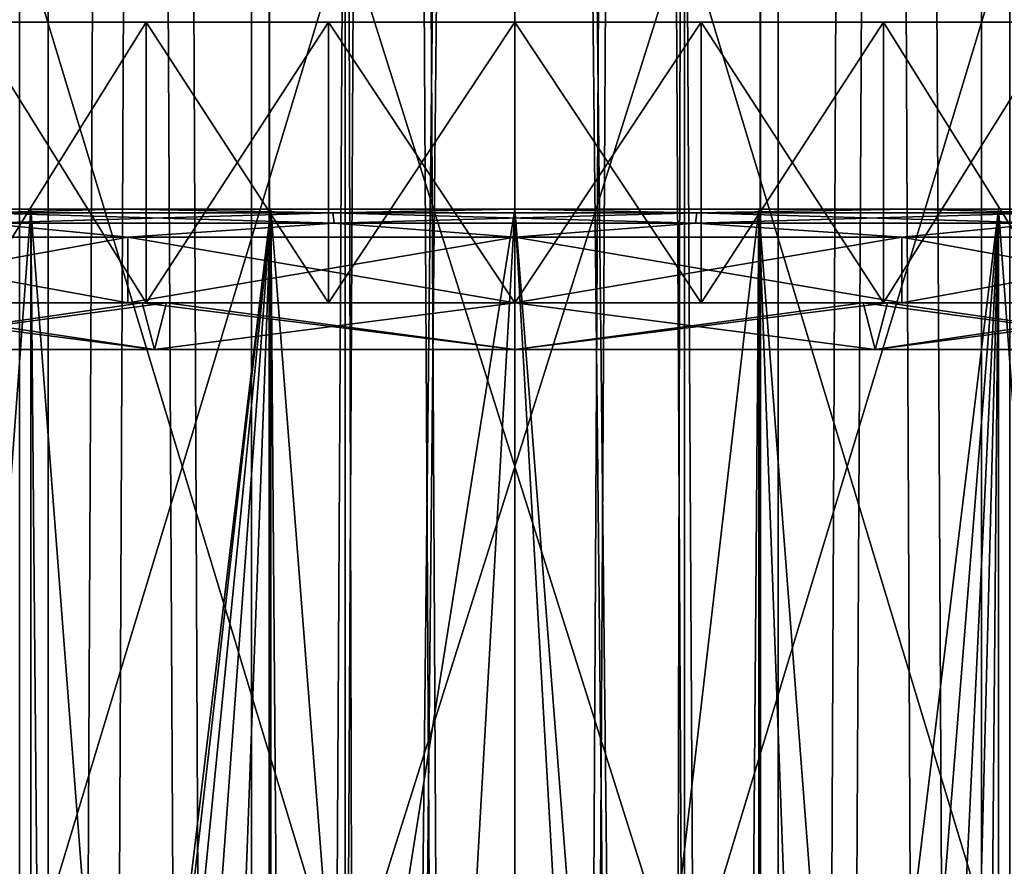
# Model space of a CAD drawing. Header units: millimetres. Extents: x -144 to 364, y -408 to 1133.
# Tile 259 of 656: x -5 to 5, y 722 to 731. Entities that reach past the tile are written whole.
import ezdxf

# ---------------------------------------------------------------- set-up
doc = ezdxf.new("R2010")
doc.units = ezdxf.units.MM
doc.header["$LTSCALE"] = 41.718519
for name, color, linetype in [('1293', 7, 'CONTINUOUS'), ('1294', 7, 'CONTINUOUS'), ('1295', 7, 'CONTINUOUS'), ('1296', 7, 'CONTINUOUS'), ('538', 7, 'CONTINUOUS'), ('539', 7, 'CONTINUOUS'), ('543', 7, 'CONTINUOUS'), ('554', 7, 'CONTINUOUS'), ('555', 7, 'CONTINUOUS'), ('556', 7, 'CONTINUOUS'), ('557', 7, 'CONTINUOUS'), ('558', 7, 'CONTINUOUS'), ('559', 7, 'CONTINUOUS'), ('560', 7, 'CONTINUOUS'), ('578', 7, 'CONTINUOUS'), ('580', 7, 'CONTINUOUS'), ('581', 7, 'CONTINUOUS'), ('582', 7, 'CONTINUOUS'), ('590', 7, 'CONTINUOUS'), ('591', 7, 'CONTINUOUS'), ('595', 7, 'CONTINUOUS'), ('596', 7, 'CONTINUOUS'), ('605', 7, 'CONTINUOUS'), ('606', 7, 'CONTINUOUS')]:
    doc.layers.add(name, color=color, linetype=linetype)

msp = doc.modelspace()

# ---------------------------------------------------------------- linework, layer by layer
at = {"layer": '1293', "color": 7, "linetype": 'CONTINUOUS', "true_color": 0xaaaaaa}
for points in [[(0, 812.75, 10), (2.817, 552.75, 9.595), (0, 1072.75, 10), (0, 812.75, 10)], [(0, 1072.75, 10), (2.817, 552.75, 9.595), (2.817, 1072.75, 9.595), (0, 1072.75, 10)], [(2.817, 552.75, -9.595), (0, 552.75, -10), (2.817, 1072.75, -9.595), (2.817, 552.75, -9.595)], [(2.817, 1072.75, -9.595), (0, 552.75, -10), (0, 812.75, -10), (2.817, 1072.75, -9.595)], [(2.817, 552.75, 9.595), (5.406, 552.75, 8.413), (2.817, 1072.75, 9.595), (2.817, 552.75, 9.595)], [(2.817, 1072.75, 9.595), (5.406, 552.75, 8.413), (5.406, 1072.75, 8.413), (2.817, 1072.75, 9.595)], [(5.406, 552.75, -8.413), (2.817, 552.75, -9.595), (5.406, 1072.75, -8.413), (5.406, 552.75, -8.413)], [(5.406, 1072.75, -8.413), (2.817, 552.75, -9.595), (2.817, 1072.75, -9.595), (5.406, 1072.75, -8.413)], [(0, 552.75, 10), (2.817, 552.75, 9.595), (0, 812.75, 10), (0, 552.75, 10)]]:
    msp.add_3dface(points, dxfattribs=at)
at = {"layer": '1294', "color": 7, "linetype": 'CONTINUOUS', "true_color": 0xaaaaaa}
for points in [[(-2.817, 552.75, -9.595), (-5.406, 552.75, -8.413), (-2.817, 1072.75, -9.595), (-2.817, 552.75, -9.595)], [(-2.817, 1072.75, -9.595), (-5.406, 552.75, -8.413), (-5.406, 1072.75, -8.413), (-2.817, 1072.75, -9.595)], [(-5.406, 552.75, 8.413), (-2.817, 552.75, 9.595), (-5.406, 1072.75, 8.413), (-5.406, 552.75, 8.413)], [(-5.406, 1072.75, 8.413), (-2.817, 552.75, 9.595), (-2.817, 1072.75, 9.595), (-5.406, 1072.75, 8.413)], [(-2.817, 552.75, 9.595), (0, 552.75, 10), (-2.817, 1072.75, 9.595), (-2.817, 552.75, 9.595)], [(0, 552.75, 10), (0, 812.75, 10), (-2.817, 1072.75, 9.595), (0, 552.75, 10)], [(-2.817, 552.75, -9.595), (0, 1072.75, -10), (0, 812.75, -10), (-2.817, 552.75, -9.595)], [(0, 1072.75, -10), (-2.817, 552.75, -9.595), (-2.817, 1072.75, -9.595), (0, 1072.75, -10)], [(0, 552.75, -10), (-2.817, 552.75, -9.595), (0, 812.75, -10), (0, 552.75, -10)]]:
    msp.add_3dface(points, dxfattribs=at)
at = {"layer": '1295', "color": 7, "linetype": 'CONTINUOUS', "true_color": 0xaaaaaa}
for points in [[(-6.877, 1072.75, 4.996), (-4.996, 1072.75, 6.877), (-6.872, 555.25, 5.003), (-6.877, 1072.75, 4.996)], [(-4.996, 1072.75, -6.877), (-6.877, 1072.75, -4.996), (-6.006, 555.25, -6.014), (-4.996, 1072.75, -6.877)], [(-6.872, 555.25, 5.003), (-4.996, 1072.75, 6.877), (-4.99, 555.25, 6.881), (-6.872, 555.25, 5.003)], [(-4.989, 555.25, -6.882), (-4.996, 1072.75, -6.877), (-6.006, 555.25, -6.014), (-4.989, 555.25, -6.882)], [(-4.996, 1072.75, 6.877), (-2.627, 1072.75, 8.084), (-4.99, 555.25, 6.881), (-4.996, 1072.75, 6.877)], [(-2.627, 1072.75, -8.084), (-4.996, 1072.75, -6.877), (-2.629, 555.25, -8.083), (-2.627, 1072.75, -8.084)], [(-2.629, 555.25, -8.083), (-4.996, 1072.75, -6.877), (-4.989, 555.25, -6.882), (-2.629, 555.25, -8.083)], [(-4.99, 555.25, 6.881), (-2.627, 1072.75, 8.084), (-2.623, 555.25, 8.085), (-4.99, 555.25, 6.881)], [(-1.328, 555.25, -8.396), (-2.627, 1072.75, -8.084), (-2.629, 555.25, -8.083), (-1.328, 555.25, -8.396)], [(-2.627, 1072.75, 8.084), (0, 1072.75, 8.5), (-2.623, 555.25, 8.085), (-2.627, 1072.75, 8.084)], [(0, 814, -8.5), (-2.627, 1072.75, -8.084), (0, 555.25, -8.5), (0, 814, -8.5)], [(0, 555.25, -8.5), (-2.627, 1072.75, -8.084), (-1.328, 555.25, -8.396), (0, 555.25, -8.5)], [(0, 1072.75, 8.5), (0, 814, 8.5), (-2.623, 555.25, 8.085), (0, 1072.75, 8.5)], [(0, 814, 8.5), (0, 555.25, 8.5), (-2.623, 555.25, 8.085), (0, 814, 8.5)]]:
    msp.add_3dface(points, dxfattribs=at)
at = {"layer": '1296', "color": 7, "linetype": 'CONTINUOUS', "true_color": 0xaaaaaa}
for points in [[(0, 555.25, 8.5), (0, 814, 8.5), (2.627, 1072.75, 8.084), (0, 555.25, 8.5)], [(0, 555.25, 8.5), (2.627, 1072.75, 8.084), (1.328, 555.25, 8.396), (0, 555.25, 8.5)], [(0, 1072.75, -8.5), (0, 814, -8.5), (2.623, 555.25, -8.085), (0, 1072.75, -8.5)], [(2.627, 1072.75, -8.084), (0, 1072.75, -8.5), (2.623, 555.25, -8.085), (2.627, 1072.75, -8.084)], [(1.328, 555.25, 8.396), (2.627, 1072.75, 8.084), (2.629, 555.25, 8.083), (1.328, 555.25, 8.396)], [(4.99, 555.25, -6.881), (2.627, 1072.75, -8.084), (2.623, 555.25, -8.085), (4.99, 555.25, -6.881)], [(4.996, 1072.75, -6.877), (2.627, 1072.75, -8.084), (4.99, 555.25, -6.881), (4.996, 1072.75, -6.877)], [(2.627, 1072.75, 8.084), (4.996, 1072.75, 6.877), (2.629, 555.25, 8.083), (2.627, 1072.75, 8.084)], [(2.629, 555.25, 8.083), (4.996, 1072.75, 6.877), (4.989, 555.25, 6.882), (2.629, 555.25, 8.083)], [(4.989, 555.25, 6.882), (4.996, 1072.75, 6.877), (6.006, 555.25, 6.014), (4.989, 555.25, 6.882)], [(6.872, 555.25, -5.003), (4.996, 1072.75, -6.877), (4.99, 555.25, -6.881), (6.872, 555.25, -5.003)], [(6.877, 1072.75, -4.996), (4.996, 1072.75, -6.877), (6.872, 555.25, -5.003), (6.877, 1072.75, -4.996)], [(4.996, 1072.75, 6.877), (6.877, 1072.75, 4.996), (6.006, 555.25, 6.014), (4.996, 1072.75, 6.877)], [(0, 814, -8.5), (0, 555.25, -8.5), (2.623, 555.25, -8.085), (0, 814, -8.5)]]:
    msp.add_3dface(points, dxfattribs=at)
at = {"layer": '538', "color": 7, "linetype": 'CONTINUOUS', "true_color": 0xaaaaaa}
for points in [[(-7.654, 729.25, -18.478), (-5.176, 729.25, -19.319), (-7.654, 695.75, -18.478), (-7.654, 729.25, -18.478)], [(-7.654, 695.75, -18.478), (-5.176, 729.25, -19.319), (-5.176, 695.75, -19.319), (-7.654, 695.75, -18.478)], [(-5.176, 729.25, -19.319), (-2.611, 729.25, -19.829), (-5, 709.25, -19.365), (-5.176, 729.25, -19.319)], [(-5.176, 695.75, -19.319), (-5.176, 729.25, -19.319), (-5, 709.25, -19.365), (-5.176, 695.75, -19.319)], [(-5, 709.25, -19.365), (-2.611, 729.25, -19.829), (-4.704, 710.944, -19.439), (-5, 709.25, -19.365)], [(-4.704, 710.944, -19.439), (-2.611, 729.25, -19.829), (-4.338, 711.736, -19.524), (-4.704, 710.944, -19.439)], [(-4.338, 711.736, -19.524), (-2.611, 729.25, -19.829), (-3.834, 712.459, -19.629), (-4.338, 711.736, -19.524)], [(-3.834, 712.459, -19.629), (-2.611, 729.25, -19.829), (-3.21, 713.084, -19.741), (-3.834, 712.459, -19.629)], [(-3.21, 713.084, -19.741), (-2.611, 729.25, -19.829), (-2.488, 713.587, -19.845), (-3.21, 713.084, -19.741)], [(-2.611, 729.25, -19.829), (0, 729.25, -20), (-2.488, 713.587, -19.845), (-2.611, 729.25, -19.829)], [(-2.488, 713.587, -19.845), (0, 729.25, -20), (-0.858, 714.176, -19.982), (-2.488, 713.587, -19.845)], [(-0.858, 714.176, -19.982), (0, 729.25, -20), (0.858, 714.176, -19.982), (-0.858, 714.176, -19.982)], [(0, 729.25, -20), (2.611, 729.25, -19.829), (0.858, 714.176, -19.982), (0, 729.25, -20)], [(0.858, 714.176, -19.982), (2.611, 729.25, -19.829), (2.488, 713.587, -19.845), (0.858, 714.176, -19.982)], [(2.488, 713.587, -19.845), (2.611, 729.25, -19.829), (3.21, 713.084, -19.741), (2.488, 713.587, -19.845)], [(2.611, 729.25, -19.829), (5.176, 729.25, -19.319), (3.21, 713.084, -19.741), (2.611, 729.25, -19.829)], [(3.21, 713.084, -19.741), (5.176, 729.25, -19.319), (3.834, 712.459, -19.629), (3.21, 713.084, -19.741)], [(3.834, 712.459, -19.629), (5.176, 729.25, -19.319), (4.338, 711.736, -19.524), (3.834, 712.459, -19.629)], [(4.338, 711.736, -19.524), (5.176, 729.25, -19.319), (4.704, 710.944, -19.439), (4.338, 711.736, -19.524)], [(5.176, 729.25, -19.319), (5, 709.25, -19.365), (4.704, 710.944, -19.439), (5.176, 729.25, -19.319)], [(5.176, 729.25, -19.319), (5.176, 695.75, -19.319), (5, 709.25, -19.365), (5.176, 729.25, -19.319)], [(5.176, 729.25, -19.319), (7.654, 729.25, -18.478), (5.176, 695.75, -19.319), (5.176, 729.25, -19.319)], [(5.176, 695.75, -19.319), (7.654, 729.25, -18.478), (7.654, 695.75, -18.478), (5.176, 695.75, -19.319)]]:
    msp.add_3dface(points, dxfattribs=at)
at = {"layer": '539', "color": 7, "linetype": 'CONTINUOUS', "true_color": 0xaaaaaa}
for points in [[(-12.175, 729.25, -15.867), (-14.142, 729.25, -14.142), (-4.219, 729.25, -15.745), (-12.175, 729.25, -15.867)], [(-4.219, 729.25, -15.745), (-14.142, 729.25, -14.142), (-8.15, 729.25, -14.116), (-4.219, 729.25, -15.745)], [(-14.142, 729.25, 14.142), (-12.175, 729.25, 15.867), (-4.219, 729.25, 15.745), (-14.142, 729.25, 14.142)], [(-8.15, 729.25, 14.116), (-14.142, 729.25, 14.142), (-4.219, 729.25, 15.745), (-8.15, 729.25, 14.116)], [(10, 729.25, -17.321), (-10, 729.25, -17.321), (-12.175, 729.25, -15.867), (10, 729.25, -17.321)], [(10, 729.25, -17.321), (-12.175, 729.25, -15.867), (0, 729.25, -16.3), (10, 729.25, -17.321)], [(0, 729.25, -16.3), (-12.175, 729.25, -15.867), (-4.219, 729.25, -15.745), (0, 729.25, -16.3)], [(-12.175, 729.25, 15.867), (-10, 729.25, 17.321), (0, 729.25, 16.3), (-12.175, 729.25, 15.867)], [(-4.219, 729.25, 15.745), (-12.175, 729.25, 15.867), (0, 729.25, 16.3), (-4.219, 729.25, 15.745)], [(10, 729.25, -17.321), (7.654, 729.25, -18.478), (-10, 729.25, -17.321), (10, 729.25, -17.321)], [(7.654, 729.25, -18.478), (-7.654, 729.25, -18.478), (-10, 729.25, -17.321), (7.654, 729.25, -18.478)], [(10, 729.25, 17.321), (12.175, 729.25, 15.867), (-10, 729.25, 17.321), (10, 729.25, 17.321)], [(-10, 729.25, 17.321), (12.175, 729.25, 15.867), (0, 729.25, 16.3), (-10, 729.25, 17.321)], [(-7.654, 729.25, 18.478), (10, 729.25, 17.321), (-10, 729.25, 17.321), (-7.654, 729.25, 18.478)], [(7.654, 729.25, -18.478), (5.176, 729.25, -19.319), (-7.654, 729.25, -18.478), (7.654, 729.25, -18.478)], [(5.176, 729.25, -19.319), (-5.176, 729.25, -19.319), (-7.654, 729.25, -18.478), (5.176, 729.25, -19.319)], [(7.654, 729.25, 18.478), (10, 729.25, 17.321), (-7.654, 729.25, 18.478), (7.654, 729.25, 18.478)], [(-5.176, 729.25, 19.319), (7.654, 729.25, 18.478), (-7.654, 729.25, 18.478), (-5.176, 729.25, 19.319)], [(5.176, 729.25, -19.319), (2.611, 729.25, -19.829), (-5.176, 729.25, -19.319), (5.176, 729.25, -19.319)], [(2.611, 729.25, -19.829), (-2.611, 729.25, -19.829), (-5.176, 729.25, -19.319), (2.611, 729.25, -19.829)], [(5.176, 729.25, 19.319), (7.654, 729.25, 18.478), (-5.176, 729.25, 19.319), (5.176, 729.25, 19.319)], [(-2.611, 729.25, 19.829), (5.176, 729.25, 19.319), (-5.176, 729.25, 19.319), (-2.611, 729.25, 19.829)], [(2.611, 729.25, -19.829), (0, 729.25, -20), (-2.611, 729.25, -19.829), (2.611, 729.25, -19.829)], [(2.611, 729.25, 19.829), (5.176, 729.25, 19.319), (-2.611, 729.25, 19.829), (2.611, 729.25, 19.829)], [(0, 729.25, 20), (2.611, 729.25, 19.829), (-2.611, 729.25, 19.829), (0, 729.25, 20)], [(12.175, 729.25, -15.867), (10, 729.25, -17.321), (0, 729.25, -16.3), (12.175, 729.25, -15.867)], [(4.219, 729.25, -15.745), (12.175, 729.25, -15.867), (0, 729.25, -16.3), (4.219, 729.25, -15.745)], [(0, 729.25, 16.3), (12.175, 729.25, 15.867), (4.219, 729.25, 15.745), (0, 729.25, 16.3)], [(14.142, 729.25, -14.142), (12.175, 729.25, -15.867), (4.219, 729.25, -15.745), (14.142, 729.25, -14.142)], [(8.15, 729.25, -14.116), (14.142, 729.25, -14.142), (4.219, 729.25, -15.745), (8.15, 729.25, -14.116)], [(12.175, 729.25, 15.867), (14.142, 729.25, 14.142), (4.219, 729.25, 15.745), (12.175, 729.25, 15.867)], [(4.219, 729.25, 15.745), (14.142, 729.25, 14.142), (8.15, 729.25, 14.116), (4.219, 729.25, 15.745)]]:
    msp.add_3dface(points, dxfattribs=at)
at = {"layer": '543', "color": 7, "linetype": 'CONTINUOUS', "true_color": 0xaaaaaa}
for points in [[(-5.176, 729.25, 19.319), (-7.654, 729.25, 18.478), (-5.176, 695.75, 19.319), (-5.176, 729.25, 19.319)], [(-5.176, 695.75, 19.319), (-7.654, 729.25, 18.478), (-7.654, 695.75, 18.478), (-5.176, 695.75, 19.319)], [(-2.611, 729.25, 19.829), (-5.176, 729.25, 19.319), (-2.611, 695.75, 19.829), (-2.611, 729.25, 19.829)], [(-2.611, 695.75, 19.829), (-5.176, 729.25, 19.319), (-5.176, 695.75, 19.319), (-2.611, 695.75, 19.829)], [(0, 729.25, 20), (-2.611, 729.25, 19.829), (0, 695.75, 20), (0, 729.25, 20)], [(0, 695.75, 20), (-2.611, 729.25, 19.829), (-2.611, 695.75, 19.829), (0, 695.75, 20)], [(2.611, 729.25, 19.829), (0, 729.25, 20), (2.611, 695.75, 19.829), (2.611, 729.25, 19.829)], [(2.611, 695.75, 19.829), (0, 729.25, 20), (0, 695.75, 20), (2.611, 695.75, 19.829)], [(5.176, 729.25, 19.319), (2.611, 729.25, 19.829), (5.176, 695.75, 19.319), (5.176, 729.25, 19.319)], [(5.176, 695.75, 19.319), (2.611, 729.25, 19.829), (2.611, 695.75, 19.829), (5.176, 695.75, 19.319)], [(7.654, 729.25, 18.478), (5.176, 729.25, 19.319), (7.654, 695.75, 18.478), (7.654, 729.25, 18.478)], [(7.654, 695.75, 18.478), (5.176, 729.25, 19.319), (5.176, 695.75, 19.319), (7.654, 695.75, 18.478)]]:
    msp.add_3dface(points, dxfattribs=at)
at = {"layer": '554', "color": 7, "linetype": 'CONTINUOUS', "true_color": 0xaaaaaa}
for points in [[(-8, 728.25, -13.856), (-4.141, 728.25, -15.455), (-8, 728.95, -13.856), (-8, 728.25, -13.856)], [(-8, 728.95, -13.856), (-4.141, 728.25, -15.455), (-4.141, 728.95, -15.455), (-8, 728.95, -13.856)], [(-4.141, 728.25, -15.455), (0, 728.25, -16), (-4.141, 728.95, -15.455), (-4.141, 728.25, -15.455)], [(-4.141, 728.95, -15.455), (0, 728.25, -16), (0, 728.95, -16), (-4.141, 728.95, -15.455)], [(0, 728.25, -16), (4.141, 728.25, -15.455), (0, 728.95, -16), (0, 728.25, -16)], [(0, 728.95, -16), (4.141, 728.25, -15.455), (4.141, 728.95, -15.455), (0, 728.95, -16)], [(4.141, 728.25, -15.455), (8, 728.25, -13.856), (4.141, 728.95, -15.455), (4.141, 728.25, -15.455)], [(4.141, 728.95, -15.455), (8, 728.25, -13.856), (8, 728.95, -13.856), (4.141, 728.95, -15.455)]]:
    msp.add_3dface(points, dxfattribs=at)
at = {"layer": '555', "color": 7, "linetype": 'CONTINUOUS', "true_color": 0xaaaaaa}
for points in [[(-4.141, 728.25, -15.455), (-8, 728.25, -13.856), (-3.986, 728.25, -14.875), (-4.141, 728.25, -15.455)], [(-3.986, 728.25, -14.875), (-8, 728.25, -13.856), (-7.7, 728.25, -13.337), (-3.986, 728.25, -14.875)], [(-8, 728.25, 13.856), (-4.141, 728.25, 15.455), (-3.986, 728.25, 14.875), (-8, 728.25, 13.856)], [(-7.7, 728.25, 13.337), (-8, 728.25, 13.856), (-3.986, 728.25, 14.875), (-7.7, 728.25, 13.337)], [(4.141, 728.25, -15.455), (0, 728.25, -16), (-4.141, 728.25, -15.455), (4.141, 728.25, -15.455)], [(4.141, 728.25, -15.455), (-4.141, 728.25, -15.455), (0, 728.25, -15.4), (4.141, 728.25, -15.455)], [(0, 728.25, -15.4), (-4.141, 728.25, -15.455), (-3.986, 728.25, -14.875), (0, 728.25, -15.4)], [(0, 728.25, 16), (4.141, 728.25, 15.455), (-4.141, 728.25, 15.455), (0, 728.25, 16)], [(-4.141, 728.25, 15.455), (4.141, 728.25, 15.455), (0, 728.25, 15.4), (-4.141, 728.25, 15.455)], [(-3.986, 728.25, 14.875), (-4.141, 728.25, 15.455), (0, 728.25, 15.4), (-3.986, 728.25, 14.875)], [(3.986, 728.25, -14.875), (4.141, 728.25, -15.455), (0, 728.25, -15.4), (3.986, 728.25, -14.875)], [(0, 728.25, 15.4), (4.141, 728.25, 15.455), (3.986, 728.25, 14.875), (0, 728.25, 15.4)], [(8, 728.25, -13.856), (4.141, 728.25, -15.455), (3.986, 728.25, -14.875), (8, 728.25, -13.856)], [(7.7, 728.25, -13.337), (8, 728.25, -13.856), (3.986, 728.25, -14.875), (7.7, 728.25, -13.337)], [(4.141, 728.25, 15.455), (8, 728.25, 13.856), (3.986, 728.25, 14.875), (4.141, 728.25, 15.455)], [(3.986, 728.25, 14.875), (8, 728.25, 13.856), (7.7, 728.25, 13.337), (3.986, 728.25, 14.875)]]:
    msp.add_3dface(points, dxfattribs=at)
at = {"layer": '556', "color": 7, "linetype": 'CONTINUOUS', "true_color": 0xaaaaaa}
for points in [[(-4.141, 728.25, 15.455), (-8, 728.25, 13.856), (-4.141, 728.95, 15.455), (-4.141, 728.25, 15.455)], [(-4.141, 728.95, 15.455), (-8, 728.25, 13.856), (-8, 728.95, 13.856), (-4.141, 728.95, 15.455)], [(0, 728.25, 16), (-4.141, 728.25, 15.455), (0, 728.95, 16), (0, 728.25, 16)], [(0, 728.95, 16), (-4.141, 728.25, 15.455), (-4.141, 728.95, 15.455), (0, 728.95, 16)], [(4.141, 728.25, 15.455), (0, 728.25, 16), (4.141, 728.95, 15.455), (4.141, 728.25, 15.455)], [(4.141, 728.95, 15.455), (0, 728.25, 16), (0, 728.95, 16), (4.141, 728.95, 15.455)], [(8, 728.25, 13.856), (4.141, 728.25, 15.455), (8, 728.95, 13.856), (8, 728.25, 13.856)], [(8, 728.95, 13.856), (4.141, 728.25, 15.455), (4.141, 728.95, 15.455), (8, 728.95, 13.856)]]:
    msp.add_3dface(points, dxfattribs=at)
at = {"layer": '557', "color": 7, "linetype": 'CONTINUOUS', "true_color": 0xaaaaaa}
for points in [[(-7.7, 728.25, 13.337), (-3.986, 728.25, 14.875), (-7.45, 727.75, 12.904), (-7.7, 728.25, 13.337)], [(-7.45, 727.75, 12.904), (-3.986, 728.25, 14.875), (-3.856, 727.75, 14.392), (-7.45, 727.75, 12.904)], [(-3.986, 728.25, 14.875), (0, 728.25, 15.4), (-3.856, 727.75, 14.392), (-3.986, 728.25, 14.875)], [(-3.856, 727.75, 14.392), (0, 728.25, 15.4), (0, 727.75, 14.9), (-3.856, 727.75, 14.392)], [(0, 728.25, 15.4), (3.986, 728.25, 14.875), (0, 727.75, 14.9), (0, 728.25, 15.4)], [(0, 727.75, 14.9), (3.986, 728.25, 14.875), (3.856, 727.75, 14.392), (0, 727.75, 14.9)], [(3.986, 728.25, 14.875), (7.7, 728.25, 13.337), (3.856, 727.75, 14.392), (3.986, 728.25, 14.875)], [(3.856, 727.75, 14.392), (7.7, 728.25, 13.337), (7.45, 727.75, 12.904), (3.856, 727.75, 14.392)]]:
    msp.add_3dface(points, dxfattribs=at)
at = {"layer": '558', "color": 7, "linetype": 'CONTINUOUS', "true_color": 0xaaaaaa}
for points in [[(-3.986, 728.25, -14.875), (-7.7, 728.25, -13.337), (-3.856, 727.75, -14.392), (-3.986, 728.25, -14.875)], [(-3.856, 727.75, -14.392), (-7.7, 728.25, -13.337), (-7.45, 727.75, -12.904), (-3.856, 727.75, -14.392)], [(0, 728.25, -15.4), (-3.986, 728.25, -14.875), (0, 727.75, -14.9), (0, 728.25, -15.4)], [(0, 727.75, -14.9), (-3.986, 728.25, -14.875), (-3.856, 727.75, -14.392), (0, 727.75, -14.9)], [(3.986, 728.25, -14.875), (0, 728.25, -15.4), (3.856, 727.75, -14.392), (3.986, 728.25, -14.875)], [(3.856, 727.75, -14.392), (0, 728.25, -15.4), (0, 727.75, -14.9), (3.856, 727.75, -14.392)], [(7.45, 727.75, -12.904), (3.986, 728.25, -14.875), (3.856, 727.75, -14.392), (7.45, 727.75, -12.904)], [(7.7, 728.25, -13.337), (3.986, 728.25, -14.875), (7.45, 727.75, -12.904), (7.7, 728.25, -13.337)]]:
    msp.add_3dface(points, dxfattribs=at)
at = {"layer": '559', "color": 7, "linetype": 'CONTINUOUS', "true_color": 0xaaaaaa}
for points in [[(-4.219, 729.25, -15.745), (-8.15, 729.25, -14.116), (-5.727, 729.21, -15.101), (-4.219, 729.25, -15.745)], [(-4.219, 729.25, -15.745), (-5.727, 729.21, -15.101), (-1.947, 729.21, -16.032), (-4.219, 729.25, -15.745)], [(-5.688, 729.1, -14.998), (-1.933, 729.1, -15.923), (-5.727, 729.21, -15.101), (-5.688, 729.1, -14.998)], [(-5.727, 729.21, -15.101), (-1.933, 729.1, -15.923), (-1.947, 729.21, -16.032), (-5.727, 729.21, -15.101)], [(0, 729.25, -16.3), (-4.219, 729.25, -15.745), (-1.947, 729.21, -16.032), (0, 729.25, -16.3)], [(0, 729.25, -16.3), (-1.947, 729.21, -16.032), (1.947, 729.21, -16.032), (0, 729.25, -16.3)], [(-1.933, 729.1, -15.923), (1.933, 729.1, -15.923), (-1.947, 729.21, -16.032), (-1.933, 729.1, -15.923)], [(-1.947, 729.21, -16.032), (1.933, 729.1, -15.923), (1.947, 729.21, -16.032), (-1.947, 729.21, -16.032)], [(4.219, 729.25, -15.745), (0, 729.25, -16.3), (1.947, 729.21, -16.032), (4.219, 729.25, -15.745)], [(1.933, 729.1, -15.923), (5.688, 729.1, -14.998), (1.947, 729.21, -16.032), (1.933, 729.1, -15.923)], [(4.219, 729.25, -15.745), (1.947, 729.21, -16.032), (5.727, 729.21, -15.101), (4.219, 729.25, -15.745)], [(1.947, 729.21, -16.032), (5.688, 729.1, -14.998), (5.727, 729.21, -15.101), (1.947, 729.21, -16.032)], [(8.15, 729.25, -14.116), (4.219, 729.25, -15.745), (5.727, 729.21, -15.101), (8.15, 729.25, -14.116)], [(-8, 728.95, -13.856), (-4.141, 728.95, -15.455), (-5.688, 729.1, -14.998), (-8, 728.95, -13.856)], [(-5.688, 729.1, -14.998), (-4.141, 728.95, -15.455), (-1.933, 729.1, -15.923), (-5.688, 729.1, -14.998)], [(-4.141, 728.95, -15.455), (0, 728.95, -16), (-1.933, 729.1, -15.923), (-4.141, 728.95, -15.455)], [(-1.933, 729.1, -15.923), (0, 728.95, -16), (1.933, 729.1, -15.923), (-1.933, 729.1, -15.923)], [(0, 728.95, -16), (4.141, 728.95, -15.455), (1.933, 729.1, -15.923), (0, 728.95, -16)], [(1.933, 729.1, -15.923), (4.141, 728.95, -15.455), (5.688, 729.1, -14.998), (1.933, 729.1, -15.923)], [(4.141, 728.95, -15.455), (8, 728.95, -13.856), (5.688, 729.1, -14.998), (4.141, 728.95, -15.455)]]:
    msp.add_3dface(points, dxfattribs=at)
at = {"layer": '560', "color": 7, "linetype": 'CONTINUOUS', "true_color": 0xaaaaaa}
for points in [[(-8.15, 729.25, 14.116), (-4.219, 729.25, 15.745), (-5.727, 729.21, 15.101), (-8.15, 729.25, 14.116)], [(-4.219, 729.25, 15.745), (-1.947, 729.21, 16.032), (-5.727, 729.21, 15.101), (-4.219, 729.25, 15.745)], [(-1.947, 729.21, 16.032), (-5.688, 729.1, 14.998), (-5.727, 729.21, 15.101), (-1.947, 729.21, 16.032)], [(-1.933, 729.1, 15.923), (-5.688, 729.1, 14.998), (-1.947, 729.21, 16.032), (-1.933, 729.1, 15.923)], [(-4.219, 729.25, 15.745), (0, 729.25, 16.3), (-1.947, 729.21, 16.032), (-4.219, 729.25, 15.745)], [(0, 729.25, 16.3), (1.947, 729.21, 16.032), (-1.947, 729.21, 16.032), (0, 729.25, 16.3)], [(1.947, 729.21, 16.032), (-1.933, 729.1, 15.923), (-1.947, 729.21, 16.032), (1.947, 729.21, 16.032)], [(1.933, 729.1, 15.923), (-1.933, 729.1, 15.923), (1.947, 729.21, 16.032), (1.933, 729.1, 15.923)], [(0, 729.25, 16.3), (4.219, 729.25, 15.745), (1.947, 729.21, 16.032), (0, 729.25, 16.3)], [(5.688, 729.1, 14.998), (1.933, 729.1, 15.923), (5.727, 729.21, 15.101), (5.688, 729.1, 14.998)], [(5.727, 729.21, 15.101), (1.933, 729.1, 15.923), (1.947, 729.21, 16.032), (5.727, 729.21, 15.101)], [(4.219, 729.25, 15.745), (5.727, 729.21, 15.101), (1.947, 729.21, 16.032), (4.219, 729.25, 15.745)], [(4.219, 729.25, 15.745), (8.15, 729.25, 14.116), (5.727, 729.21, 15.101), (4.219, 729.25, 15.745)], [(-4.141, 728.95, 15.455), (-8, 728.95, 13.856), (-5.688, 729.1, 14.998), (-4.141, 728.95, 15.455)], [(-1.933, 729.1, 15.923), (-4.141, 728.95, 15.455), (-5.688, 729.1, 14.998), (-1.933, 729.1, 15.923)], [(0, 728.95, 16), (-4.141, 728.95, 15.455), (-1.933, 729.1, 15.923), (0, 728.95, 16)], [(1.933, 729.1, 15.923), (0, 728.95, 16), (-1.933, 729.1, 15.923), (1.933, 729.1, 15.923)], [(4.141, 728.95, 15.455), (0, 728.95, 16), (1.933, 729.1, 15.923), (4.141, 728.95, 15.455)], [(5.688, 729.1, 14.998), (4.141, 728.95, 15.455), (1.933, 729.1, 15.923), (5.688, 729.1, 14.998)], [(8, 728.95, 13.856), (4.141, 728.95, 15.455), (5.688, 729.1, 14.998), (8, 728.95, 13.856)]]:
    msp.add_3dface(points, dxfattribs=at)
at = {"layer": '578', "color": 7, "linetype": 'CONTINUOUS', "true_color": 0xaaaaaa}
for points in [[(-8.349, 732.25, 9.636), (-5.297, 732.25, 11.598), (-8.349, 720.75, 9.636), (-8.349, 732.25, 9.636)], [(-8.349, 720.75, 9.636), (-5.297, 732.25, 11.598), (-5.297, 720.75, 11.598), (-8.349, 720.75, 9.636)], [(-5.297, 732.25, 11.598), (-1.814, 732.25, 12.62), (-5.297, 720.75, 11.598), (-5.297, 732.25, 11.598)], [(-5.297, 720.75, 11.598), (-1.814, 732.25, 12.62), (-1.815, 720.75, 12.62), (-5.297, 720.75, 11.598)], [(-1.814, 732.25, 12.62), (1.814, 732.25, 12.62), (-1.815, 720.75, 12.62), (-1.814, 732.25, 12.62)], [(-1.815, 720.75, 12.62), (1.814, 732.25, 12.62), (1.815, 720.75, 12.62), (-1.815, 720.75, 12.62)], [(1.814, 732.25, 12.62), (5.297, 732.25, 11.598), (1.815, 720.75, 12.62), (1.814, 732.25, 12.62)], [(1.815, 720.75, 12.62), (5.297, 732.25, 11.598), (5.297, 720.75, 11.598), (1.815, 720.75, 12.62)]]:
    msp.add_3dface(points, dxfattribs=at)
at = {"layer": '580', "color": 7, "linetype": 'CONTINUOUS', "true_color": 0xaaaaaa}
for points in [[(-7.2, 728.25, 12.471), (-3.727, 728.25, 13.909), (-5.816, 728.25, 12.735), (-7.2, 728.25, 12.471)], [(-3.727, 728.25, -13.909), (-7.2, 728.25, -12.471), (-3.944, 728.25, -13.433), (-3.727, 728.25, -13.909)], [(-3.944, 728.25, -13.433), (-7.2, 728.25, -12.471), (-5.816, 728.25, -12.735), (-3.944, 728.25, -13.433)], [(-5.816, 728.25, 12.735), (-3.727, 728.25, 13.909), (-3.944, 728.25, 13.433), (-5.816, 728.25, 12.735)], [(-3.944, 728.25, 13.433), (-3.727, 728.25, 13.909), (-1.992, 728.25, 13.858), (-3.944, 728.25, 13.433)], [(-1.992, 728.25, -13.858), (-3.727, 728.25, -13.909), (-3.944, 728.25, -13.433), (-1.992, 728.25, -13.858)], [(-3.727, 728.25, 13.909), (0, 728.25, 14.4), (0, 728.25, 14), (-3.727, 728.25, 13.909)], [(-1.992, 728.25, 13.858), (-3.727, 728.25, 13.909), (0, 728.25, 14), (-1.992, 728.25, 13.858)], [(0, 728.25, -14.4), (-3.727, 728.25, -13.909), (0, 728.25, -14), (0, 728.25, -14.4)], [(0, 728.25, -14), (-3.727, 728.25, -13.909), (-1.992, 728.25, -13.858), (0, 728.25, -14)], [(0, 728.25, 14.4), (3.727, 728.25, 13.909), (0, 728.25, 14), (0, 728.25, 14.4)], [(0, 728.25, 14), (3.727, 728.25, 13.909), (1.992, 728.25, 13.858), (0, 728.25, 14)], [(3.727, 728.25, -13.909), (0, 728.25, -14.4), (0, 728.25, -14), (3.727, 728.25, -13.909)], [(1.992, 728.25, -13.858), (3.727, 728.25, -13.909), (0, 728.25, -14), (1.992, 728.25, -13.858)], [(1.992, 728.25, 13.858), (3.727, 728.25, 13.909), (3.944, 728.25, 13.433), (1.992, 728.25, 13.858)], [(3.944, 728.25, -13.433), (3.727, 728.25, -13.909), (1.992, 728.25, -13.858), (3.944, 728.25, -13.433)], [(3.727, 728.25, 13.909), (7.2, 728.25, 12.471), (3.944, 728.25, 13.433), (3.727, 728.25, 13.909)], [(7.2, 728.25, -12.471), (3.727, 728.25, -13.909), (5.816, 728.25, -12.735), (7.2, 728.25, -12.471)], [(5.816, 728.25, -12.735), (3.727, 728.25, -13.909), (3.944, 728.25, -13.433), (5.816, 728.25, -12.735)], [(3.944, 728.25, 13.433), (7.2, 728.25, 12.471), (5.816, 728.25, 12.735), (3.944, 728.25, 13.433)]]:
    msp.add_3dface(points, dxfattribs=at)
at = {"layer": '581', "color": 7, "linetype": 'CONTINUOUS', "true_color": 0xaaaaaa}
for points in [[(-5.816, 728.25, 12.735), (-3.944, 728.25, 13.433), (-5.816, 731.25, 12.735), (-5.816, 728.25, 12.735)], [(-5.816, 731.25, 12.735), (-3.944, 728.25, 13.433), (-3.944, 731.25, 13.433), (-5.816, 731.25, 12.735)], [(-3.944, 728.25, 13.433), (-1.992, 728.25, 13.858), (-3.944, 731.25, 13.433), (-3.944, 728.25, 13.433)], [(-3.944, 731.25, 13.433), (-1.992, 728.25, 13.858), (-1.992, 731.25, 13.858), (-3.944, 731.25, 13.433)], [(-1.992, 728.25, 13.858), (0, 728.25, 14), (-1.992, 731.25, 13.858), (-1.992, 728.25, 13.858)], [(-1.992, 731.25, 13.858), (0, 728.25, 14), (0, 731.25, 14), (-1.992, 731.25, 13.858)], [(0, 728.25, 14), (1.992, 728.25, 13.858), (0, 731.25, 14), (0, 728.25, 14)], [(0, 731.25, 14), (1.992, 728.25, 13.858), (1.992, 731.25, 13.858), (0, 731.25, 14)], [(1.992, 728.25, 13.858), (3.944, 728.25, 13.433), (1.992, 731.25, 13.858), (1.992, 728.25, 13.858)], [(1.992, 731.25, 13.858), (3.944, 728.25, 13.433), (3.944, 731.25, 13.433), (1.992, 731.25, 13.858)], [(3.944, 728.25, 13.433), (5.816, 728.25, 12.735), (3.944, 731.25, 13.433), (3.944, 728.25, 13.433)], [(3.944, 731.25, 13.433), (5.816, 728.25, 12.735), (5.816, 731.25, 12.735), (3.944, 731.25, 13.433)]]:
    msp.add_3dface(points, dxfattribs=at)
at = {"layer": '582', "color": 7, "linetype": 'CONTINUOUS', "true_color": 0xaaaaaa}
for points in [[(-5.816, 731.25, 12.735), (-3.944, 731.25, 13.433), (-9.552, 731.25, 17), (-5.816, 731.25, 12.735)], [(-3.944, 731.25, 13.433), (-1.992, 731.25, 13.858), (-9.552, 731.25, 17), (-3.944, 731.25, 13.433)], [(-1.992, 731.25, 13.858), (0, 731.25, 14), (-9.552, 731.25, 17), (-1.992, 731.25, 13.858)], [(0, 731.25, 14), (1.992, 731.25, 13.858), (-9.552, 731.25, 17), (0, 731.25, 14)], [(1.992, 731.25, 13.858), (3.944, 731.25, 13.433), (-9.552, 731.25, 17), (1.992, 731.25, 13.858)], [(-9.552, 731.25, 17), (3.944, 731.25, 13.433), (9.552, 731.25, 17), (-9.552, 731.25, 17)], [(-9.552, 731.25, -17), (9.552, 731.25, -17), (-3.944, 731.25, -13.433), (-9.552, 731.25, -17)], [(-5.816, 731.25, -12.735), (-9.552, 731.25, -17), (-3.944, 731.25, -13.433), (-5.816, 731.25, -12.735)], [(-3.944, 731.25, -13.433), (9.552, 731.25, -17), (-1.992, 731.25, -13.858), (-3.944, 731.25, -13.433)], [(-1.992, 731.25, -13.858), (9.552, 731.25, -17), (0, 731.25, -14), (-1.992, 731.25, -13.858)], [(0, 731.25, -14), (9.552, 731.25, -17), (1.992, 731.25, -13.858), (0, 731.25, -14)], [(1.992, 731.25, -13.858), (9.552, 731.25, -17), (3.944, 731.25, -13.433), (1.992, 731.25, -13.858)], [(3.944, 731.25, 13.433), (5.816, 731.25, 12.735), (9.552, 731.25, 17), (3.944, 731.25, 13.433)], [(3.944, 731.25, -13.433), (9.552, 731.25, -17), (5.816, 731.25, -12.735), (3.944, 731.25, -13.433)]]:
    msp.add_3dface(points, dxfattribs=at)
at = {"layer": '590', "color": 7, "linetype": 'CONTINUOUS', "true_color": 0xaaaaaa}
for points in [[(-5.297, 732.25, -11.598), (-8.349, 732.25, -9.636), (-5.297, 720.75, -11.598), (-5.297, 732.25, -11.598)], [(-1.814, 732.25, -12.62), (-5.297, 732.25, -11.598), (-1.815, 720.75, -12.62), (-1.814, 732.25, -12.62)], [(-1.815, 720.75, -12.62), (-5.297, 732.25, -11.598), (-5.297, 720.75, -11.598), (-1.815, 720.75, -12.62)], [(1.815, 720.75, -12.62), (-1.814, 732.25, -12.62), (-1.815, 720.75, -12.62), (1.815, 720.75, -12.62)], [(1.814, 732.25, -12.62), (-1.814, 732.25, -12.62), (1.815, 720.75, -12.62), (1.814, 732.25, -12.62)], [(5.297, 732.25, -11.598), (1.814, 732.25, -12.62), (5.297, 720.75, -11.598), (5.297, 732.25, -11.598)], [(5.297, 720.75, -11.598), (1.814, 732.25, -12.62), (1.815, 720.75, -12.62), (5.297, 720.75, -11.598)]]:
    msp.add_3dface(points, dxfattribs=at)
at = {"layer": '591', "color": 7, "linetype": 'CONTINUOUS', "true_color": 0xaaaaaa}
for points in [[(-3.944, 728.25, -13.433), (-5.816, 728.25, -12.735), (-3.944, 731.25, -13.433), (-3.944, 728.25, -13.433)], [(-5.816, 728.25, -12.735), (-5.816, 731.25, -12.735), (-3.944, 731.25, -13.433), (-5.816, 728.25, -12.735)], [(-1.992, 728.25, -13.858), (-3.944, 728.25, -13.433), (-1.992, 731.25, -13.858), (-1.992, 728.25, -13.858)], [(-3.944, 728.25, -13.433), (-3.944, 731.25, -13.433), (-1.992, 731.25, -13.858), (-3.944, 728.25, -13.433)], [(0, 728.25, -14), (-1.992, 728.25, -13.858), (0, 731.25, -14), (0, 728.25, -14)], [(-1.992, 728.25, -13.858), (-1.992, 731.25, -13.858), (0, 731.25, -14), (-1.992, 728.25, -13.858)], [(1.992, 728.25, -13.858), (0, 728.25, -14), (1.992, 731.25, -13.858), (1.992, 728.25, -13.858)], [(0, 728.25, -14), (0, 731.25, -14), (1.992, 731.25, -13.858), (0, 728.25, -14)], [(3.944, 728.25, -13.433), (1.992, 728.25, -13.858), (3.944, 731.25, -13.433), (3.944, 728.25, -13.433)], [(1.992, 728.25, -13.858), (1.992, 731.25, -13.858), (3.944, 731.25, -13.433), (1.992, 728.25, -13.858)], [(5.816, 728.25, -12.735), (3.944, 728.25, -13.433), (5.816, 731.25, -12.735), (5.816, 728.25, -12.735)], [(3.944, 728.25, -13.433), (3.944, 731.25, -13.433), (5.816, 731.25, -12.735), (3.944, 728.25, -13.433)]]:
    msp.add_3dface(points, dxfattribs=at)
at = {"layer": '595', "color": 7, "linetype": 'CONTINUOUS', "true_color": 0xaaaaaa}
for points in [[(-7.45, 727.75, 12.904), (-3.856, 727.75, 14.392), (-7.2, 728.25, 12.471), (-7.45, 727.75, 12.904)], [(-3.856, 727.75, 14.392), (-3.727, 728.25, 13.909), (-7.2, 728.25, 12.471), (-3.856, 727.75, 14.392)], [(-3.856, 727.75, 14.392), (0, 727.75, 14.9), (-3.727, 728.25, 13.909), (-3.856, 727.75, 14.392)], [(0, 727.75, 14.9), (0, 728.25, 14.4), (-3.727, 728.25, 13.909), (0, 727.75, 14.9)], [(0, 727.75, 14.9), (3.856, 727.75, 14.392), (0, 728.25, 14.4), (0, 727.75, 14.9)], [(3.856, 727.75, 14.392), (3.727, 728.25, 13.909), (0, 728.25, 14.4), (3.856, 727.75, 14.392)], [(3.856, 727.75, 14.392), (7.45, 727.75, 12.904), (3.727, 728.25, 13.909), (3.856, 727.75, 14.392)], [(7.45, 727.75, 12.904), (7.2, 728.25, 12.471), (3.727, 728.25, 13.909), (7.45, 727.75, 12.904)]]:
    msp.add_3dface(points, dxfattribs=at)
at = {"layer": '596', "color": 7, "linetype": 'CONTINUOUS', "true_color": 0xaaaaaa}
for points in [[(-3.856, 727.75, -14.392), (-7.45, 727.75, -12.904), (-3.727, 728.25, -13.909), (-3.856, 727.75, -14.392)], [(-7.45, 727.75, -12.904), (-7.2, 728.25, -12.471), (-3.727, 728.25, -13.909), (-7.45, 727.75, -12.904)], [(0, 727.75, -14.9), (-3.856, 727.75, -14.392), (0, 728.25, -14.4), (0, 727.75, -14.9)], [(-3.856, 727.75, -14.392), (-3.727, 728.25, -13.909), (0, 728.25, -14.4), (-3.856, 727.75, -14.392)], [(3.856, 727.75, -14.392), (0, 727.75, -14.9), (3.727, 728.25, -13.909), (3.856, 727.75, -14.392)], [(0, 727.75, -14.9), (0, 728.25, -14.4), (3.727, 728.25, -13.909), (0, 727.75, -14.9)], [(3.856, 727.75, -14.392), (3.727, 728.25, -13.909), (7.2, 728.25, -12.471), (3.856, 727.75, -14.392)], [(7.45, 727.75, -12.904), (3.856, 727.75, -14.392), (7.2, 728.25, -12.471), (7.45, 727.75, -12.904)]]:
    msp.add_3dface(points, dxfattribs=at)
at = {"layer": '605', "color": 7, "linetype": 'CONTINUOUS', "true_color": 0xaaaaaa}
for points in [[(9.552, 731.25, -17), (-9.552, 731.25, -17), (9.552, 739.25, -17), (9.552, 731.25, -17)], [(-9.552, 731.25, -17), (-9.552, 739.25, -17), (9.552, 739.25, -17), (-9.552, 731.25, -17)]]:
    msp.add_3dface(points, dxfattribs=at)
at = {"layer": '606', "color": 7, "linetype": 'CONTINUOUS', "true_color": 0xaaaaaa}
for points in [[(-9.552, 731.25, 17), (9.552, 731.25, 17), (-9.552, 739.25, 17), (-9.552, 731.25, 17)], [(9.552, 731.25, 17), (9.552, 739.25, 17), (-9.552, 739.25, 17), (9.552, 731.25, 17)]]:
    msp.add_3dface(points, dxfattribs=at)

doc.saveas('drawing.dxf')
